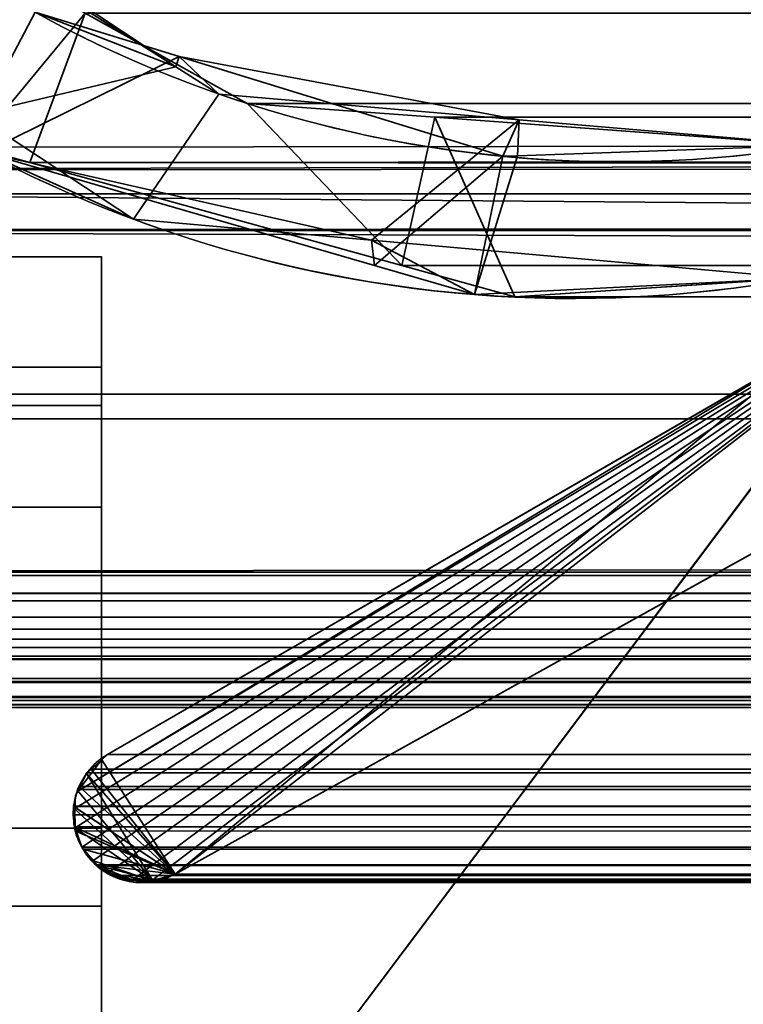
# Model space of a CAD drawing. Header units: millimetres. Extents: x -488 to 6688, y -115 to 115.
# Tile 598 of 656: x 1144.06 to 1147.99, y -6.41 to -1.05. Entities that reach past the tile are written whole.
import ezdxf

# ---------------------------------------------------------------- set-up
doc = ezdxf.new("R2010")
doc.units = ezdxf.units.MM
doc.layers.add('151', color=7, linetype='Continuous', true_color=0xffffff)

# ---------------------------------------------------------------- blocks, each defined once
blk = doc.blocks.new('UG_SURFACE_002')
at = {"layer": '151', "color": 252, "linetype": 'Continuous', "lineweight": 35}
for points in [[(2037.4999, -15, 2194.2501), (2037.4999, 115, 2194.2501), (962.5, 115, 2194.2501), (962.5, -15, 2194.2501)], [(1112.5, -15, 2044.25), (1112.5, 115, 2044.25), (1887.5, 115, 2044.25), (1887.5, -15, 2044.25)]]:
    blk.add_3dface(points, dxfattribs=at)
blk = doc.blocks.new('UG_SURFACE_071')
at = {"layer": '151', "color": 35, "linetype": 'Continuous', "lineweight": 35}
for points in [[(1856.5, -8, 2017), (1855.9999, 0, 2017), (1144.0001, 0, 2017), (1143.5, -8, 2017)], [(1142, -2), (1144.0001, 0, 2), (1855.9999, 0, 2), (1858, -2)], [(1142, -2), (1856.5, -8), (1143.5, -8)], [(1856.5, -8), (1142, -2), (1858, -2)]]:
    blk.add_3dface(points, dxfattribs=at)
blk = doc.blocks.new('UG_SURFACE_072')
at = {"layer": '151', "color": 252, "linetype": 'Continuous', "lineweight": 35}
for points in [[(1144.5, -3.1499, 972.3436), (1142.6001, -3.1499, 972.3436), (1142.6001, -2.343, 976.4), (1144.5, -2.343, 976.4)], [(1144.5, -2.343, 1191.9), (1142.6001, -2.343, 1191.9), (1142.6001, -3.1499, 1195.9565), (1144.5, -3.1499, 1195.9565)], [(1142.6001, -2.343, 976.4), (1142.6001, -2.343, 1191.9), (1144.5, -2.343, 1191.9), (1144.5, -2.343, 976.4)], [(1144.5, -3.7042, 1195.7269), (1144.5, -2.943, 1191.9), (1144.5, -2.343, 1191.9), (1144.5, -3.1499, 1195.9565)], [(1144.5, -2.943, 1191.9), (1144.5, -2.943, 976.4), (1144.5, -2.343, 976.4), (1144.5, -2.343, 1191.9)], [(1144.5, -3.1499, 972.3436), (1144.5, -2.343, 976.4), (1144.5, -2.943, 976.4), (1144.5, -3.7042, 972.5732)], [(1142.6001, -2.943, 1191.9), (1142.6001, -2.943, 976.4), (1144.5, -2.943, 976.4), (1144.5, -2.943, 1191.9)], [(1144.5, -2.943, 976.4), (1142.6001, -2.943, 976.4), (1142.6001, -3.7042, 972.5732), (1144.5, -3.7042, 972.5732)], [(1144.5, -3.7042, 1195.7269), (1142.6001, -3.7042, 1195.7269), (1142.6001, -2.943, 1191.9), (1144.5, -2.943, 1191.9)], [(1144.5, -5.4477, 968.9047), (1142.6001, -5.4477, 968.9047), (1142.6001, -3.1499, 972.3436), (1144.5, -3.1499, 972.3436)], [(1144.5, -3.1499, 1195.9565), (1142.6001, -3.1499, 1195.9565), (1142.6001, -5.4477, 1199.3953), (1144.5, -5.4477, 1199.3953)], [(1144.5, -5.8719, 1198.971), (1144.5, -3.7042, 1195.7269), (1144.5, -3.1499, 1195.9565), (1144.5, -5.4477, 1199.3953)], [(1144.5, -3.7042, 972.5732), (1144.5, -5.8719, 969.3289), (1144.5, -5.4477, 968.9047), (1144.5, -3.1499, 972.3436)], [(1144.5, -3.7042, 972.5732), (1142.6001, -3.7042, 972.5732), (1142.6001, -5.8719, 969.3289), (1144.5, -5.8719, 969.3289)], [(1144.5, -5.8719, 1198.971), (1142.6001, -5.8719, 1198.971), (1142.6001, -3.7042, 1195.7269), (1144.5, -3.7042, 1195.7269)], [(1144.5, -8.8866, 966.6069), (1142.6001, -8.8866, 966.6069), (1142.6001, -5.4477, 968.9047), (1144.5, -5.4477, 968.9047)], [(1144.5, -5.4477, 1199.3953), (1142.6001, -5.4477, 1199.3953), (1142.6001, -8.8866, 1201.6932), (1144.5, -8.8866, 1201.6932)], [(1144.5, -5.4477, 1199.3953), (1144.5, -8.8866, 1201.6932), (1144.5, -9.1162, 1201.1389), (1144.5, -5.8719, 1198.971)], [(1144.5, -8.8866, 966.6069), (1144.5, -5.4477, 968.9047), (1144.5, -5.8719, 969.3289), (1144.5, -9.1162, 967.1612)], [(1144.5, -5.8719, 969.3289), (1142.6001, -5.8719, 969.3289), (1142.6001, -9.1162, 967.1612), (1144.5, -9.1162, 967.1612)], [(1144.5, -9.1162, 1201.1389), (1142.6001, -9.1162, 1201.1389), (1142.6001, -5.8719, 1198.971), (1144.5, -5.8719, 1198.971)]]:
    blk.add_3dface(points, dxfattribs=at)
blk = doc.blocks.new('UG_SURFACE_081')
at = {"layer": '151', "color": 252, "linetype": 'Continuous', "lineweight": 35}
for points in [[(1144.5, -2.943, 976.4), (1141, -2.943, 976.4), (1141, -2.943, 1191.9), (1144.5, -2.943, 1191.9)], [(1144.5, -2.943, 1191.9), (1141, -2.943, 1191.9), (1141, -3.7042, 1195.7269), (1144.5, -3.7042, 1195.7269)], [(1144.5, -3.7042, 972.5732), (1141, -3.7042, 972.5732), (1141, -2.943, 976.4), (1144.5, -2.943, 976.4)], [(1144.5, -2.943, 1191.9), (1144.5, -12.943, 1201.9), (1144.5, -16.7698, 1201.1389), (1144.5, -20.0141, 1198.971)], [(1144.5, -12.943, 1201.9), (1144.5, -2.943, 1191.9), (1144.5, -3.7042, 1195.7269), (1144.5, -5.8719, 1198.971)], [(1144.5, -22.943, 1191.9), (1144.5, -22.943, 976.4), (1144.5, -2.943, 976.4), (1144.5, -2.943, 1191.9)], [(1144.5, -20.0141, 1198.971), (1144.5, -22.1818, 1195.7269), (1144.5, -22.943, 1191.9), (1144.5, -2.943, 1191.9)], [(1144.5, -3.7042, 972.5732), (1144.5, -2.943, 976.4), (1144.5, -22.943, 976.4)], [(1144.5, -3.7042, 1195.7269), (1141, -3.7042, 1195.7269), (1141, -5.8719, 1198.971), (1144.5, -5.8719, 1198.971)], [(1144.5, -5.8719, 969.3289), (1141, -5.8719, 969.3289), (1141, -3.7042, 972.5732), (1144.5, -3.7042, 972.5732)], [(1144.5, -22.943, 976.4), (1144.5, -9.1162, 967.1612), (1144.5, -5.8719, 969.3289), (1144.5, -3.7042, 972.5732)], [(1144.5, -5.8719, 1198.971), (1141, -5.8719, 1198.971), (1141, -9.1162, 1201.1389), (1144.5, -9.1162, 1201.1389)], [(1144.5, -9.1162, 967.1612), (1141, -9.1162, 967.1612), (1141, -5.8719, 969.3289), (1144.5, -5.8719, 969.3289)], [(1144.5, -5.8719, 1198.971), (1144.5, -9.1162, 1201.1389), (1144.5, -12.943, 1201.9)]]:
    blk.add_3dface(points, dxfattribs=at)
blk = doc.blocks.new('UG_SURFACE_110')
at = {"layer": '151', "color": 7, "linetype": 'Continuous', "lineweight": 35}
for points in [[(1143.0672, -0.0922, -10.75), (1144.1391, -1.0133, -10.75), (1143.7747, -1.702, -10.75), (1142.1866, -0.3829, -10.75)], [(1143.0672, -0.0922, -10.75), (1143.0037, -0.1086, 2014.2462), (1144.9044, -1.3105, 2012.3456)], [(1144.9044, -1.3105, 2012.3456), (1144.1391, -1.0133, -10.75), (1143.0672, -0.0922, -10.75)], [(1144.9044, -1.3105, 2012.3456), (1143.0037, -0.1086, 2014.2462), (1142.1223, -0.4552, 2015.1277), (1143.8098, -1.5684, 2013.4401)], [(1143.8637, -1.7759, -10.75), (1143.7747, -1.702, -10.75), (1144.1391, -1.0133, -10.75), (1144.9213, -1.254, -10.75)], [(1144.9044, -1.3105, 2012.3456), (1144.9213, -1.254, -10.75), (1144.1391, -1.0133, -10.75)], [(1152.2764, -1.597, -10.75), (1144.8995, -5.6975, -10.75), (1149.2902, -2.2961, -10.75), (1151.4056, -1.0688, -10.75)], [(1151.4056, -1.0688, 2005.8444), (1149.2902, -2.2961, 2007.9598), (1144.8995, -5.6975, 2012.3506), (1152.2764, -1.597, 2004.9736)], [(1145.9823, -2.3895, -10.75), (1143.8637, -1.7759, -10.75), (1144.9213, -1.254, -10.75), (1146.6807, -1.7956, -10.75)], [(1144.9213, -1.254, -10.75), (1144.9044, -1.3105, 2012.3456), (1145.1368, -1.4574, 2012.1131)], [(1144.9213, -1.254, -10.75), (1145.1368, -1.4574, 2012.1131), (1146.7687, -1.5971, 2010.4814)], [(1146.7687, -1.5971, 2010.4814), (1146.6807, -1.7956, -10.75), (1144.9213, -1.254, -10.75)], [(1143.8098, -1.5684, 2013.4401), (1144.6733, -2.138, 2012.5766), (1145.1368, -1.4574, 2012.1131), (1144.9044, -1.3105, 2012.3456)], [(1146.7687, -1.5971, 2010.4814), (1145.1368, -1.4574, 2012.1131), (1144.6733, -2.138, 2012.5766), (1145.9665, -2.2526, 2011.2834)], [(1144.6733, -2.138, 2012.5766), (1143.8098, -1.5684, 2013.4401), (1143.8637, -1.7759, -10.75)], [(1152.2764, -1.597, 2004.9736), (1144.8995, -5.6975, 2012.3506), (1144.8995, -5.6975, -10.75), (1152.2764, -1.597, -10.75)], [(1145.9665, -2.2526, 2011.2834), (1148.2856, -2.4582, 2008.9643), (1148.3876, -1.7357, 2008.8625), (1146.7687, -1.5971, 2010.4814)], [(1146.7687, -1.5971, 2010.4814), (1146.7596, -1.7928, -10.75), (1146.6807, -1.7956, -10.75)], [(1146.7596, -1.7928, -10.75), (1146.7687, -1.5971, 2010.4814), (1148.3876, -1.7357, 2008.8625)], [(1148.2856, -2.4582, -10.75), (1146.526, -2.547, -10.75), (1146.7596, -1.7928, -10.75), (1148.3876, -1.7357, -10.75)], [(1148.3876, -1.7357, 2008.8625), (1148.3876, -1.7357, -10.75), (1146.7596, -1.7928, -10.75)], [(1143.8637, -1.7759, -10.75), (1145.9823, -2.3895, -10.75), (1145.9665, -2.2526, 2011.2834)], [(1145.9665, -2.2526, 2011.2834), (1144.6733, -2.138, 2012.5766), (1143.8637, -1.7759, -10.75)], [(1146.6807, -1.7956, -10.75), (1146.526, -2.547, -10.75), (1145.9823, -2.3895, -10.75)], [(1146.526, -2.547, -10.75), (1146.6807, -1.7956, -10.75), (1146.7596, -1.7928, -10.75)], [(1144.3495, -5.3457, 2012.9006), (1144.3454, -5.3771, 2012.9046), (1144.3566, -5.4464, 2012.8934), (1149.2902, -2.2961, 2007.9598)], [(1149.2902, -2.2961, 2007.9598), (1144.3712, -5.2465, 2012.8789), (1144.359, -5.2719, 2012.8911), (1144.3495, -5.3457, 2012.9006)], [(1149.2902, -2.2961, 2007.9598), (1144.3566, -5.4464, 2012.8934), (1144.3627, -5.4839, 2012.8872), (1144.3923, -5.5523, 2012.8577)], [(1144.3712, -5.2465, 2012.8789), (1149.2902, -2.2961, 2007.9598), (1148.3175, -2.8586, 2008.9326)], [(1144.3923, -5.5523, 2012.8577), (1144.4529, -5.6262, 2012.7971), (1149.2902, -2.2961, 2007.9598)], [(1144.4529, -5.6262, 2012.7971), (1144.4778, -5.6566, 2012.7721), (1144.5419, -5.6873, 2012.7082), (1149.2902, -2.2961, 2007.9598)], [(1149.2902, -2.2961, 2007.9598), (1144.5419, -5.6873, 2012.7082), (1144.646, -5.7372, 2012.604), (1144.6587, -5.7364, 2012.5914)], [(1144.6587, -5.7364, 2012.5914), (1144.7802, -5.728, 2012.4698), (1149.2902, -2.2961, 2007.9598)], [(1144.7802, -5.728, 2012.4698), (1144.8406, -5.7238, 2012.4094), (1144.8995, -5.6975, 2012.3506), (1149.2902, -2.2961, 2007.9598)], [(1148.3175, -2.8586, -10.75), (1148.3632, -2.8237, -10.75), (1149.2902, -2.2961, -10.75), (1144.8995, -5.6975, -10.75)], [(1145.9665, -2.2526, 2011.2834), (1145.9823, -2.3895, -10.75), (1146.526, -2.547, -10.75)], [(1148.2856, -2.4582, 2008.9643), (1145.9665, -2.2526, 2011.2834), (1146.526, -2.547, -10.75)], [(1146.526, -2.547, -10.75), (1148.2856, -2.4582, -10.75), (1148.2856, -2.4582, 2008.9643)], [(1148.3175, -2.8586, 2008.9326), (1144.5317, -5.0486, 2012.7182), (1144.4994, -5.0777, 2012.7506), (1144.3712, -5.2465, 2012.8789)], [(1144.5009, -5.0763, -10.75), (1144.5317, -5.0486, -10.75), (1148.3175, -2.8586, -10.75), (1144.8995, -5.6975, -10.75)], [(1144.5317, -5.0486, 2012.7182), (1148.3175, -2.8586, 2008.9326), (1148.3175, -2.8586, -10.75), (1144.5317, -5.0486, -10.75)], [(1144.4994, -5.0777, 2012.7506), (1144.418, -5.1509, 2012.8319), (1144.4166, -5.1522, 2012.8334), (1144.3712, -5.2465, 2012.8789)], [(1144.4994, -5.0777, 2012.7506), (1144.5009, -5.0763, -10.75), (1144.4179, -5.1507, -10.75)], [(1144.8995, -5.6975, -10.75), (1144.4179, -5.1507, -10.75), (1144.5009, -5.0763, -10.75)], [(1144.4179, -5.1507, -10.75), (1144.418, -5.1509, 2012.8319), (1144.4994, -5.0777, 2012.7506)], [(1144.5009, -5.0763, -10.75), (1144.4994, -5.0777, 2012.7506), (1144.5317, -5.0486, 2012.7182)], [(1144.5317, -5.0486, 2012.7182), (1144.5317, -5.0486, -10.75), (1144.5009, -5.0763, -10.75)], [(1144.4173, -5.1512, -10.75), (1144.3712, -5.2465, 2012.8789), (1144.4166, -5.1522, 2012.8334)], [(1144.4173, -5.1512, -10.75), (1144.3719, -5.2453, -10.75), (1144.3712, -5.2465, 2012.8789)], [(1144.3719, -5.2453, -10.75), (1144.4173, -5.1512, -10.75), (1144.4179, -5.1507, -10.75), (1144.7798, -5.7371, -10.75)], [(1144.4166, -5.1522, 2012.8334), (1144.418, -5.1509, 2012.8319), (1144.4179, -5.1507, -10.75), (1144.4173, -5.1512, -10.75)], [(1144.4179, -5.1507, -10.75), (1144.8995, -5.6975, -10.75), (1144.7798, -5.7371, -10.75)], [(1144.3542, -5.3454, -10.75), (1144.359, -5.2719, -10.75), (1144.3719, -5.2453, -10.75), (1144.7798, -5.7371, -10.75)], [(1144.3712, -5.2465, 2012.8789), (1144.3719, -5.2453, -10.75), (1144.359, -5.2719, -10.75)], [(1144.3542, -5.3454, -10.75), (1144.3495, -5.3457, 2012.9006), (1144.359, -5.2719, 2012.8911)], [(1144.359, -5.2719, 2012.8911), (1144.359, -5.2719, -10.75), (1144.3542, -5.3454, -10.75)], [(1144.359, -5.2719, -10.75), (1144.359, -5.2719, 2012.8911), (1144.3712, -5.2465, 2012.8789)], [(1144.3566, -5.4464, 2012.8934), (1144.3454, -5.3771, 2012.9046), (1144.3542, -5.3454, -10.75)], [(1144.3454, -5.3771, 2012.9046), (1144.3495, -5.3457, 2012.9006), (1144.3542, -5.3454, -10.75)], [(1144.3542, -5.3454, -10.75), (1144.349, -5.4241, -10.75), (1144.3566, -5.4464, 2012.8934)], [(1144.7798, -5.7371, -10.75), (1144.3565, -5.4464, -10.75), (1144.349, -5.4241, -10.75), (1144.3542, -5.3454, -10.75)], [(1144.349, -5.4241, -10.75), (1144.3565, -5.4464, -10.75), (1144.3566, -5.4464, 2012.8934)], [(1144.3565, -5.4464, -10.75), (1144.3923, -5.5523, -10.75), (1144.3923, -5.5523, 2012.8577)], [(1144.3923, -5.5523, 2012.8577), (1144.3627, -5.4839, 2012.8872), (1144.3565, -5.4464, -10.75)], [(1144.3627, -5.4839, 2012.8872), (1144.3566, -5.4464, 2012.8934), (1144.3565, -5.4464, -10.75)], [(1144.4558, -5.6258, -10.75), (1144.3923, -5.5523, -10.75), (1144.3565, -5.4464, -10.75), (1144.7798, -5.7371, -10.75)], [(1144.3923, -5.5523, -10.75), (1144.4558, -5.6258, -10.75), (1144.4529, -5.6262, 2012.7971)], [(1144.4529, -5.6262, 2012.7971), (1144.3923, -5.5523, 2012.8577), (1144.3923, -5.5523, -10.75)], [(1144.4778, -5.6566, 2012.7721), (1144.4529, -5.6262, 2012.7971), (1144.4558, -5.6258, -10.75)], [(1144.4558, -5.6258, -10.75), (1144.4929, -5.6686, -10.75), (1144.4778, -5.6566, 2012.7721)], [(1144.5419, -5.693, -10.75), (1144.4929, -5.6686, -10.75), (1144.4558, -5.6258, -10.75), (1144.7798, -5.7371, -10.75)], [(1144.5419, -5.6873, 2012.7082), (1144.4778, -5.6566, 2012.7721), (1144.4929, -5.6686, -10.75)], [(1144.4929, -5.6686, -10.75), (1144.5419, -5.693, -10.75), (1144.5419, -5.6873, 2012.7082)], [(1144.646, -5.7372, 2012.604), (1144.5419, -5.6873, 2012.7082), (1144.5419, -5.693, -10.75)], [(1144.5419, -5.693, -10.75), (1144.6158, -5.7299, -10.75), (1144.646, -5.7372, 2012.604)], [(1144.5419, -5.693, -10.75), (1144.7798, -5.7371, -10.75), (1144.7679, -5.7411, -10.75), (1144.6593, -5.7331, -10.75)], [(1144.6593, -5.7331, -10.75), (1144.6158, -5.7299, -10.75), (1144.5419, -5.693, -10.75)], [(1144.7798, -5.7371, -10.75), (1144.8995, -5.6975, -10.75), (1144.8995, -5.6975, 2012.3506)], [(1144.8995, -5.6975, 2012.3506), (1144.8406, -5.7238, 2012.4094), (1144.7798, -5.7371, -10.75)], [(1144.8406, -5.7238, 2012.4094), (1144.7802, -5.728, 2012.4698), (1144.7798, -5.7371, -10.75)], [(1144.6158, -5.7299, -10.75), (1144.6593, -5.7331, -10.75), (1144.6587, -5.7364, 2012.5914)], [(1144.6587, -5.7364, 2012.5914), (1144.646, -5.7372, 2012.604), (1144.6158, -5.7299, -10.75)], [(1144.7802, -5.728, 2012.4698), (1144.6587, -5.7364, 2012.5914), (1144.6593, -5.7331, -10.75)], [(1144.6593, -5.7331, -10.75), (1144.7679, -5.7411, -10.75), (1144.7802, -5.728, 2012.4698)], [(1144.7679, -5.7411, -10.75), (1144.7798, -5.7371, -10.75), (1144.7802, -5.728, 2012.4698)]]:
    blk.add_3dface(points, dxfattribs=at)
blk = doc.blocks.new('UG_SURFACE_111')
at = {"layer": '151', "color": 7, "linetype": 'Continuous', "lineweight": 35}
for points in [[(1143.8079, -1.7461, 2013.4423), (1142.3917, -0.5588, 2014.8582), (1143.0248, -0.2428, 2014.2252), (1144.4113, -1.0174, 2012.8386)], [(1138.7697, -1.8721, 2018.4803), (1861.1926, -0.4501, 2018.4426), (1861.187, -1.4242, 2018.4369)], [(1138.7697, -1.8721, 2018.4803), (1138.8074, -0.4501, 2018.4426), (1861.1926, -0.4501, 2018.4426)], [(1857.3426, -0.9661, 2014.5926), (1142.3917, -0.5588, 2014.8582), (1143.8079, -1.7461, 2013.4423)], [(1862.3573, -3.122, 2019.6073), (1137.7392, -0.6892, 2019.5107), (1137.651, -3.0879, 2019.5992)], [(1862.3573, -3.122, 2019.6073), (1862.2143, -0.6902, 2019.4643), (1137.7392, -0.6892, 2019.5107)], [(1857.3426, -0.9661, 2014.5926), (1143.8079, -1.7461, 2013.4423), (1144.1107, -1.8301, 2013.1392)], [(1144.1107, -1.8301, 2013.1392), (1855.8663, -1.7668, 2013.1164), (1857.3426, -0.9661, 2014.5926)], [(1144.4113, -1.0174, 2012.8386), (1144.1107, -1.8301, 2013.1392), (1143.8079, -1.7461, 2013.4423)], [(1144.4113, -1.0174, 2012.8386), (1145.2919, -1.5094, 2011.9581), (1146.1316, -2.3904, 2011.1184), (1144.1107, -1.8301, 2013.1392)], [(1145.2919, -1.5094, 2011.9581), (1144.4113, -1.0174, 2012.8386), (1855.5887, -1.0174, 2012.8386)], [(1152.2764, -1.597, 2004.9736), (1144.8995, -5.6975, 2012.3506), (1149.2902, -2.2961, 2007.9598), (1151.4056, -1.0688, 2005.8444)], [(1145.2919, -1.5094, 2011.9581), (1855.5887, -1.0174, 2012.8386), (1854.7081, -1.5094, 2011.9581)], [(1861.187, -1.4242, 2018.4369), (1138.6945, -2.2, 2018.5554), (1138.7697, -1.8721, 2018.4803)], [(1861.187, -1.4242, 2018.4369), (1861.3462, -2.1825, 2018.5962), (1138.6945, -2.2, 2018.5554)], [(1146.1316, -2.3904, 2011.1184), (1145.2919, -1.5094, 2011.9581), (1146.3102, -1.5839, 2010.9398)], [(1854.7081, -1.5094, 2011.9581), (1853.6898, -1.5839, 2010.9398), (1146.3102, -1.5839, 2010.9398), (1145.2919, -1.5094, 2011.9581)], [(1847.7236, -1.597, 2004.9736), (1855.1005, -5.6975, 2012.3506), (1144.8995, -5.6975, 2012.3506), (1152.2764, -1.597, 2004.9736)], [(1146.7457, -2.5607, 2010.5042), (1146.1316, -2.3904, 2011.1184), (1146.3102, -1.5839, 2010.9398)], [(1146.3102, -1.5839, 2010.9398), (1148.3876, -1.7357, 2008.8625), (1148.2856, -2.4582, 2008.9643), (1146.7457, -2.5607, 2010.5042)], [(1146.3102, -1.5839, 2010.9398), (1853.6898, -1.5839, 2010.9398), (1851.6124, -1.7357, 2008.8625), (1148.3876, -1.7357, 2008.8625)], [(1854.9417, -2.2682, 2012.1918), (1855.8663, -1.7668, 2013.1164), (1144.1107, -1.8301, 2013.1392)], [(1144.1107, -1.8301, 2013.1392), (1146.1316, -2.3904, 2011.1184), (1853.879, -2.3308, 2011.1289)], [(1853.879, -2.3308, 2011.1289), (1854.9417, -2.2682, 2012.1918), (1144.1107, -1.8301, 2013.1392)], [(1138.6945, -2.2, 2018.5554), (1861.3462, -2.1825, 2018.5962), (1861.8258, -4.4654, 2019.0759)], [(1861.8258, -4.4654, 2019.0759), (1138.1754, -4.4656, 2019.0747), (1138.6945, -2.2, 2018.5554)], [(1148.3175, -2.8586, 2008.9326), (1148.3696, -2.8172, 2008.8804), (1149.2902, -2.2961, 2007.9598), (1144.8995, -5.6975, 2012.3506)], [(1853.879, -2.3308, 2011.1289), (1146.1316, -2.3904, 2011.1184), (1146.7457, -2.5607, 2010.5042)], [(1853.879, -2.3308, 2011.1289), (1146.7457, -2.5607, 2010.5042), (1148.2856, -2.4582, 2008.9643)], [(1144.4434, -5.1271, 2012.8067), (1144.5317, -5.0486, 2012.7182), (1148.3175, -2.8586, 2008.9326), (1144.8995, -5.6975, 2012.3506)], [(1855.4683, -5.0486, 2012.7182), (1851.6825, -2.8586, 2008.9326), (1148.3175, -2.8586, 2008.9326), (1144.5317, -5.0486, 2012.7182)], [(1137.651, -3.0879, 2019.5992), (1137.5993, -3.223, 2019.6507), (1862.3973, -3.2256, 2019.6474)], [(1137.651, -3.0879, 2019.5992), (1862.3973, -3.2256, 2019.6474), (1862.3573, -3.122, 2019.6073)], [(1862.3973, -3.2256, 2019.6474), (1137.5993, -3.223, 2019.6507), (1137.2817, -4.0566, 2019.9683)], [(1137.2817, -4.0566, 2019.9683), (1862.7183, -4.0566, 2019.9683), (1862.3973, -3.2256, 2019.6474)], [(1137.2749, -4.074, 2019.9752), (1862.7251, -4.074, 2019.9752), (1862.7183, -4.0566, 2019.9683), (1137.2817, -4.0566, 2019.9683)], [(1862.7634, -4.1716, 2020.0133), (1862.7251, -4.074, 2019.9752), (1137.2749, -4.074, 2019.9752), (1137.2366, -4.1716, 2020.0133)], [(1137.2366, -4.1716, 2020.0133), (1137.2318, -4.2122, 2020.0181), (1862.7682, -4.2122, 2020.0181)], [(1137.2366, -4.1716, 2020.0133), (1862.7682, -4.2122, 2020.0181), (1862.7634, -4.1716, 2020.0133)], [(1862.7787, -4.3021, 2020.0286), (1137.2318, -4.2122, 2020.0181), (1137.2213, -4.3021, 2020.0286)], [(1862.7787, -4.3021, 2020.0286), (1862.7682, -4.2122, 2020.0181), (1137.2318, -4.2122, 2020.0181)], [(1137.2213, -4.3021, 2020.0286), (1137.2303, -4.3666, 2020.0198), (1862.7697, -4.3666, 2020.0198), (1862.7787, -4.3021, 2020.0286)], [(1862.7697, -4.3666, 2020.0198), (1137.2303, -4.3666, 2020.0198), (1137.2378, -4.4209, 2020.0121)], [(1862.7622, -4.4209, 2020.0121), (1862.7697, -4.3666, 2020.0198), (1137.2378, -4.4209, 2020.0121)], [(1137.2378, -4.4209, 2020.0121), (1137.2737, -4.513, 2019.9764), (1862.7263, -4.513, 2019.9764), (1862.7622, -4.4209, 2020.0121)], [(1861.8398, -4.5319, 2019.0897), (1138.1602, -4.5319, 2019.0897), (1138.1754, -4.4656, 2019.0747)], [(1138.1754, -4.4656, 2019.0747), (1861.8258, -4.4654, 2019.0759), (1861.8398, -4.5319, 2019.0897)], [(1862.7263, -4.513, 2019.9764), (1137.2737, -4.513, 2019.9764), (1137.2796, -4.5281, 2019.9704)], [(1862.7204, -4.5281, 2019.9704), (1862.7263, -4.513, 2019.9764), (1137.2796, -4.5281, 2019.9704)], [(1137.2796, -4.5281, 2019.9704), (1137.359, -4.634, 2019.891), (1862.641, -4.634, 2019.891), (1862.7204, -4.5281, 2019.9704)], [(1138.0705, -4.6511, 2019.1796), (1861.8398, -4.5319, 2019.0897), (1861.9295, -4.6511, 2019.1796)], [(1138.0705, -4.6511, 2019.1796), (1138.1602, -4.5319, 2019.0897), (1861.8398, -4.5319, 2019.0897)], [(1862.641, -4.634, 2019.891), (1137.359, -4.634, 2019.891), (1137.3727, -4.6524, 2019.8772)], [(1862.6273, -4.6524, 2019.8772), (1862.641, -4.634, 2019.891), (1137.3727, -4.6524, 2019.8772)], [(1137.3727, -4.6524, 2019.8772), (1137.4831, -4.7332, 2019.7668), (1862.5169, -4.7332, 2019.7668), (1862.6273, -4.6524, 2019.8772)], [(1138.0633, -4.6559, 2019.1867), (1861.9367, -4.6559, 2019.1867), (1862.0602, -4.7382, 2019.3102), (1137.9398, -4.7382, 2019.3102)], [(1861.9295, -4.6511, 2019.1796), (1138.0633, -4.6559, 2019.1867), (1138.0705, -4.6511, 2019.1796)], [(1861.9295, -4.6511, 2019.1796), (1861.9367, -4.6559, 2019.1867), (1138.0633, -4.6559, 2019.1867)], [(1137.4996, -4.7378, 2019.7504), (1862.5004, -4.7378, 2019.7504), (1862.5169, -4.7332, 2019.7668), (1137.4831, -4.7332, 2019.7668)], [(1137.6394, -4.7769, 2019.6106), (1862.3606, -4.7769, 2019.6106), (1862.5004, -4.7378, 2019.7504), (1137.4996, -4.7378, 2019.7504)], [(1862.0836, -4.7538, 2019.3336), (1137.7937, -4.7758, 2019.4564), (1137.9164, -4.7538, 2019.3336)], [(1862.0836, -4.7538, 2019.3336), (1862.2063, -4.7758, 2019.4564), (1137.7937, -4.7758, 2019.4564)], [(1137.9164, -4.7538, 2019.3336), (1862.0602, -4.7382, 2019.3102), (1862.0836, -4.7538, 2019.3336)], [(1137.9164, -4.7538, 2019.3336), (1137.9398, -4.7382, 2019.3102), (1862.0602, -4.7382, 2019.3102)], [(1862.3027, -4.7931, 2019.5527), (1137.6394, -4.7769, 2019.6106), (1137.6973, -4.7931, 2019.5527)], [(1862.3027, -4.7931, 2019.5527), (1862.3606, -4.7769, 2019.6106), (1137.6394, -4.7769, 2019.6106)], [(1137.6973, -4.7931, 2019.5527), (1862.2063, -4.7758, 2019.4564), (1862.3027, -4.7931, 2019.5527)], [(1137.6973, -4.7931, 2019.5527), (1137.7937, -4.7758, 2019.4564), (1862.2063, -4.7758, 2019.4564)], [(1144.4434, -5.1271, 2012.8067), (1855.5566, -5.1271, 2012.8067), (1855.4683, -5.0486, 2012.7182), (1144.5317, -5.0486, 2012.7182)], [(1144.3791, -5.2216, 2012.871), (1144.4194, -5.1484, 2012.8305), (1144.4434, -5.1271, 2012.8067), (1144.8995, -5.6975, 2012.3506)], [(1855.5806, -5.1484, 2012.8305), (1855.5566, -5.1271, 2012.8067), (1144.4434, -5.1271, 2012.8067), (1144.4194, -5.1484, 2012.8305)], [(1144.3791, -5.2216, 2012.871), (1855.6209, -5.2216, 2012.871), (1855.5806, -5.1484, 2012.8305)], [(1144.4194, -5.1484, 2012.8305), (1144.3791, -5.2216, 2012.871), (1855.5806, -5.1484, 2012.8305)], [(1144.3479, -5.3284, 2012.902), (1144.3703, -5.2376, 2012.8798), (1144.3791, -5.2216, 2012.871), (1144.8995, -5.6975, 2012.3506)], [(1144.3703, -5.2376, 2012.8798), (1144.3479, -5.3284, 2012.902), (1855.6521, -5.3284, 2012.902)], [(1855.6297, -5.2376, 2012.8798), (1855.6209, -5.2216, 2012.871), (1144.3791, -5.2216, 2012.871), (1144.3703, -5.2376, 2012.8798)], [(1144.3703, -5.2376, 2012.8798), (1855.6521, -5.3284, 2012.902), (1855.6297, -5.2376, 2012.8798)], [(1144.3539, -5.441, 2012.8961), (1144.3454, -5.3759, 2012.9046), (1144.3478, -5.3304, 2012.9023), (1144.8995, -5.6975, 2012.3506)], [(1855.6522, -5.3304, 2012.9023), (1144.3478, -5.3304, 2012.9023), (1144.3454, -5.3759, 2012.9046)], [(1855.6546, -5.3759, 2012.9046), (1855.6522, -5.3304, 2012.9023), (1144.3454, -5.3759, 2012.9046)], [(1144.8995, -5.6975, 2012.3506), (1144.3478, -5.3304, 2012.9023), (1144.3479, -5.3284, 2012.902)], [(1144.3479, -5.3284, 2012.902), (1144.3478, -5.3304, 2012.9023), (1855.6522, -5.3304, 2012.9023)], [(1144.3479, -5.3284, 2012.902), (1855.6522, -5.3304, 2012.9023), (1855.6521, -5.3284, 2012.902)], [(1144.3454, -5.3759, 2012.9046), (1144.3539, -5.441, 2012.8961), (1855.6461, -5.441, 2012.8961), (1855.6546, -5.3759, 2012.9046)], [(1144.3568, -5.4634, 2012.8932), (1144.3539, -5.441, 2012.8961), (1144.8995, -5.6975, 2012.3506)], [(1144.3539, -5.441, 2012.8961), (1855.6129, -5.5429, 2012.8629), (1855.6432, -5.4634, 2012.8932)], [(1855.6129, -5.5429, 2012.8629), (1144.3539, -5.441, 2012.8961), (1144.3568, -5.4634, 2012.8932)], [(1855.6432, -5.4634, 2012.8932), (1855.6461, -5.441, 2012.8961), (1144.3539, -5.441, 2012.8961)], [(1144.8995, -5.6975, 2012.3506), (1144.3998, -5.5617, 2012.8503), (1144.3923, -5.5523, 2012.8577), (1144.3568, -5.4634, 2012.8932)], [(1144.3568, -5.4634, 2012.8932), (1144.3923, -5.5523, 2012.8577), (1855.6077, -5.5523, 2012.8577)], [(1855.6077, -5.5523, 2012.8577), (1855.6129, -5.5429, 2012.8629), (1144.3568, -5.4634, 2012.8932)], [(1144.3998, -5.5617, 2012.8503), (1855.6002, -5.5617, 2012.8503), (1855.6077, -5.5523, 2012.8577), (1144.3923, -5.5523, 2012.8577)], [(1144.4683, -5.6469, 2012.7816), (1144.3998, -5.5617, 2012.8503), (1144.8995, -5.6975, 2012.3506)], [(1144.4683, -5.6469, 2012.7816), (1855.5317, -5.6469, 2012.7816), (1855.6002, -5.5617, 2012.8503), (1144.3998, -5.5617, 2012.8503)], [(1144.4683, -5.6469, 2012.7816), (1144.7871, -5.7307, 2012.4631), (1144.7438, -5.7435, 2012.5062), (1144.6767, -5.735, 2012.5732)], [(1144.4683, -5.6469, 2012.7816), (1144.8995, -5.6975, 2012.3506), (1144.7871, -5.7307, 2012.4631)], [(1144.5671, -5.706, 2012.6829), (1144.4724, -5.6518, 2012.7778), (1144.4683, -5.6469, 2012.7816), (1144.6767, -5.735, 2012.5732)], [(1855.5276, -5.6518, 2012.7778), (1144.4683, -5.6469, 2012.7816), (1144.4724, -5.6518, 2012.7778)], [(1855.5276, -5.6518, 2012.7778), (1855.5317, -5.6469, 2012.7816), (1144.4683, -5.6469, 2012.7816)], [(1144.4724, -5.6518, 2012.7778), (1144.5671, -5.706, 2012.6829), (1855.4329, -5.706, 2012.6829), (1855.5276, -5.6518, 2012.7778)], [(1144.6767, -5.735, 2012.5732), (1144.6013, -5.7255, 2012.6486), (1144.5671, -5.706, 2012.6829)], [(1855.4329, -5.706, 2012.6829), (1144.5671, -5.706, 2012.6829), (1144.6013, -5.7255, 2012.6486)], [(1855.3987, -5.7255, 2012.6486), (1855.4329, -5.706, 2012.6829), (1144.6013, -5.7255, 2012.6486)], [(1144.6013, -5.7255, 2012.6486), (1144.6767, -5.735, 2012.5732), (1855.3233, -5.735, 2012.5732), (1855.3987, -5.7255, 2012.6486)], [(1144.8995, -5.6975, 2012.3506), (1855.1005, -5.6975, 2012.3506), (1855.2129, -5.7307, 2012.4631), (1144.7871, -5.7307, 2012.4631)], [(1855.2562, -5.7435, 2012.5062), (1144.6767, -5.735, 2012.5732), (1144.7438, -5.7435, 2012.5062)], [(1855.2562, -5.7435, 2012.5062), (1855.3233, -5.735, 2012.5732), (1144.6767, -5.735, 2012.5732)], [(1144.7438, -5.7435, 2012.5062), (1855.2129, -5.7307, 2012.4631), (1855.2562, -5.7435, 2012.5062)], [(1144.7438, -5.7435, 2012.5062), (1144.7871, -5.7307, 2012.4631), (1855.2129, -5.7307, 2012.4631)]]:
    blk.add_3dface(points, dxfattribs=at)
blk = doc.blocks.new('UG_SURFACE_113')
at = {"layer": '151', "color": 252, "linetype": 'Continuous', "lineweight": 35}
for points in [[(1153, 3.0145, -9.75), (1138, 3.0145, -9.75), (1138, -16.9528, -9.75), (1862, -16.9528, -9.75)], [(1138, -16.9528, -10.75), (1138, 3.0145, -10.75), (1153, 3.0145, -10.75)], [(1153, 3.0145, -10.75), (1847, 3.0145, -10.75), (1138, -16.9528, -10.75)], [(1847, 3.0145, -10.75), (1862, 3.0145, -10.75), (1862, -16.9528, -10.75), (1138, -16.9528, -10.75)]]:
    blk.add_3dface(points, dxfattribs=at)
blk = doc.blocks.new('UG_SURFACE_129')
at = {"layer": '151', "color": 252, "linetype": 'Continuous', "lineweight": 35}
for points in [[(1135.8, -22.22, 2021.45), (1864.2, -22.22, 2021.45), (1864.2, 12.92, 2021.45), (1135.8, 12.92, 2021.45)], [(1137, -22.22, 2020.2501), (1137, 12.92, 2020.2501), (1863, 12.92, 2020.2501), (1863, -22.22, 2020.2501)]]:
    blk.add_3dface(points, dxfattribs=at)

msp = doc.modelspace()

# ---------------------------------------------------------------- linework, layer by layer
at = {"layer": '151', "color": 251, "linetype": 'Continuous', "lineweight": -3, "true_color": 0x636466}
for p, q in [((1152.2764, -1.597, -10.75), (1144.8995, -5.6975, -10.75)), ((1152.2764, -1.597, 2004.9736), (1144.8995, -5.6975, 2012.3505)), ((1144.8995, -5.6975, 2012.3505), (1152.2764, -1.597, 2004.9736)), ((1142, -2), (1858, -2)), ((1144.5, -2.343, 1191.9), (1142.6, -2.343, 1191.9)), ((1144.5, -2.343, 976.4), (1142.6, -2.343, 976.4)), ((1144.5, -2.343, 1191.9), (1144.5, -2.343, 976.4)), ((1144.5, -2.343, 1191.9), (1144.5, -2.943, 1191.9)), ((1144.5, -2.343, 976.4), (1144.5, -2.943, 976.4)), ((1144.5317, -5.0486, 2012.7183), (1148.3175, -2.8586, 2008.9325)), ((1144.5317, -5.0486, 2012.7183), (1148.3175, -2.8586, 2008.9325)), ((1144.5317, -5.0486, -10.75), (1148.3175, -2.8586, -10.75)), ((1144.5, -2.943, 976.4), (1141, -2.943, 976.4)), ((1144.5, -2.943, 1191.9), (1141, -2.943, 1191.9)), ((1144.5, -2.943, 976.4), (1142.6, -2.943, 976.4)), ((1144.5, -2.943, 1191.9), (1142.6, -2.943, 1191.9)), ((1144.5, -2.943, 1191.9), (1144.5, -2.943, 976.4)), ((1144.5, -2.943, 1191.9), (1144.5, -2.943, 976.4)), ((1862.7183, -4.0566, 2019.9683), (1137.2817, -4.0566, 2019.9683)), ((1861.8398, -4.5319, 2019.0898), (1138.1602, -4.5319, 2019.0898)), ((1862.5169, -4.7332, 2019.7669), (1137.4831, -4.7332, 2019.7669)), ((1144.5317, -5.0486, 2012.7183), (1144.5317, -5.0486, -10.75)), ((1855.4683, -5.0486, 2012.7183), (1144.5317, -5.0486, 2012.7183)), ((1855.6078, -5.5523, 2012.8578), (1144.3922, -5.5523, 2012.8578)), ((1144.3922, -5.5523, 2012.8578), (1144.3922, -5.5523, -10.75)), ((1144.8995, -5.6975, 2012.3505), (1144.8995, -5.6975, -10.75)), ((1855.1005, -5.6975, 2012.3505), (1144.8995, -5.6975, 2012.3505))]:
    msp.add_line(p, q, dxfattribs=at)
at = {"layer": '151', "color": 251, "linetype": 'Continuous', "lineweight": -3, "true_color": 0x636466, "extrusion": (-1, 0, 0)}
for centre, radius, start, end in [((12.943, 976.4, -1144.5), 10.6, 180, 0), ((12.943, 1191.9, -1144.5), 10.6, 0, 180), ((12.943, 976.4, -1144.5), 10, 180, 0), ((12.943, 976.4, -1144.5), 10, 180, 0), ((12.943, 1191.9, -1144.5), 10, 0, 180), ((12.943, 1191.9, -1144.5), 10, 0, 180)]:
    msp.add_arc(centre, radius, start, end, dxfattribs=at)
at = {"layer": '151', "color": 251, "linetype": 'Continuous', "lineweight": -3, "true_color": 0x636466}
for points, knots in [([(1148.3876, -1.7357, 2008.8624), (1147.2632, -1.923, 2009.9868), (1146.1398, -1.8246, 2011.1102), (1144.5014, -1.226, 2012.7486), (1143.9755, -0.9539, 2013.2745), (1142.9724, -0.2357, 2014.2776), (1142.4959, 0.2119, 2014.7541), (1142.0786, 0.7573, 2015.1714)], [0, 0, 0, 0, 0.5, 0.5, 0.75, 0.75, 1, 1, 1, 1]), ([(1141.6857, 0.0331, 2015.5643), (1142.1283, -0.5258, 2015.1217), (1142.6182, -0.9718, 2014.6318), (1143.666, -1.7016, 2013.584), (1144.2277, -1.9829, 2013.0223), (1145.9254, -2.5783, 2011.3246), (1147.1153, -2.6701, 2010.1347), (1148.2856, -2.4582, 2008.9644)], [0, 0, 0, 0, 0.25, 0.25, 0.5, 0.5, 1, 1, 1, 1]), ([(1144.5317, -5.0486, 2012.7183), (1144.4908, -5.0723, 2012.7592), (1144.4515, -5.1054, 2012.7985), (1144.4001, -5.1743, 2012.8499), (1144.383, -5.2045, 2012.867), (1144.3594, -5.2658, 2012.8906), (1144.3516, -5.2968, 2012.8984), (1144.346, -5.3441, 2012.904), (1144.3452, -5.36, 2012.9048), (1144.3457, -5.4055, 2012.9043), (1144.3497, -5.4355, 2012.9003), (1144.364, -5.4917, 2012.886), (1144.3745, -5.5186, 2012.8755), (1144.3888, -5.5461, 2012.8612), (1144.3905, -5.5492, 2012.8595), (1144.3922, -5.5523, 2012.8578)], [0, 0, 0, 0, 0.297332, 0.297332, 0.475176, 0.475176, 0.626222, 0.626222, 0.700259, 0.700259, 0.839966, 0.839966, 0.981612, 0.981612, 1, 1, 1, 1]), ([(1144.3922, -5.5523, 2012.8578), (1144.4141, -5.5919, 2012.8359), (1144.4421, -5.6254, 2012.8079), (1144.5117, -5.6864, 2012.7383), (1144.5562, -5.7106, 2012.6938), (1144.6478, -5.7408, 2012.6022), (1144.6962, -5.7467, 2012.5538), (1144.7968, -5.7399, 2012.4532), (1144.8501, -5.7248, 2012.3999), (1144.8995, -5.6975, 2012.3505)], [0, 0, 0, 0, 0.194489, 0.194489, 0.448598, 0.448598, 0.709351, 0.709351, 1, 1, 1, 1])]:
    msp.add_open_spline(points, degree=3, knots=knots, dxfattribs=at)
for points in [[(1142.0786, 0.7573, -10.75), (1143.5586, -1.1772, -10.75), (1145.9855, -2.1357, -10.75), (1148.3876, -1.7357, -10.75)], [(1148.3876, -1.7357, 2008.8624), (1145.9855, -2.1357, 2011.2645), (1143.5586, -1.1772, 2013.6914), (1142.0786, 0.7573, 2015.1714)], [(1148.2856, -2.4582, 2008.9644), (1145.7947, -2.9092, 2011.4553), (1143.2574, -1.9513, 2013.9926), (1141.6857, 0.0331, 2015.5643)], [(1141.6857, 0.0331, -10.75), (1143.2574, -1.9513, -10.75), (1145.7947, -2.9092, -10.75), (1148.2856, -2.4582, -10.75)], [(1144.5317, -5.0486, -10.75), (1144.3558, -5.1502, -10.75), (1144.2935, -5.3746, -10.75), (1144.3922, -5.5523, -10.75)], [(1144.5317, -5.0486, 2012.7183), (1144.3558, -5.1502, 2012.8942), (1144.2935, -5.3746, 2012.9565), (1144.3922, -5.5523, 2012.8578)], [(1144.3922, -5.5523, -10.75), (1144.492, -5.7325, -10.75), (1144.7193, -5.7973, -10.75), (1144.8995, -5.6975, -10.75)], [(1144.3922, -5.5523, 2012.8578), (1144.492, -5.7325, 2012.758), (1144.7193, -5.7973, 2012.5307), (1144.8995, -5.6975, 2012.3505)]]:
    msp.add_open_spline(points, degree=3, dxfattribs=at)

# ---------------------------------------------------------------- block references
for name in ['UG_SURFACE_002', 'UG_SURFACE_129', 'UG_SURFACE_113', 'UG_SURFACE_110', 'UG_SURFACE_111', 'UG_SURFACE_072', 'UG_SURFACE_071', 'UG_SURFACE_081']:
    msp.add_blockref(name, (0, 0), dxfattribs=at)

doc.saveas('drawing.dxf')
